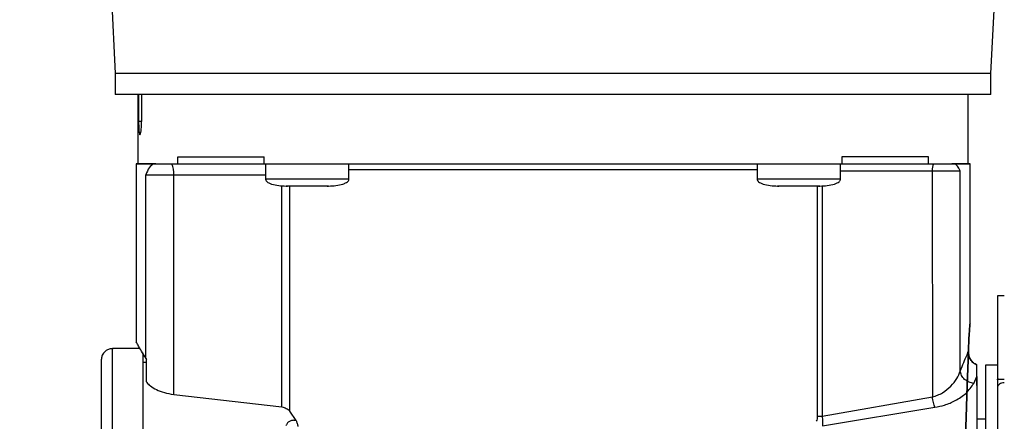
# Model space of a CAD drawing. Header units: inches. Extents: x 170 to 312, y 215 to 248.
# Tile 399 of 529: x 250.186 to 250.535, y 243.367 to 243.509. Entities that reach past the tile are written whole.
import ezdxf

# ---------------------------------------------------------------- set-up
doc = ezdxf.new("R2010")
doc.units = ezdxf.units.IN
doc.header["$LTSCALE"] = 0.25
doc.header["$MEASUREMENT"] = 0
doc.layers.add('ANNOTATIONS', color=1, linetype='Continuous')
doc.layers.add('MOTOR LH', color=7, linetype='Continuous')
doc.styles.add('ARIAL', font='arial.ttf', dxfattribs={"height": 0.09375})
doc.dimstyles.new('STANDARD$0', dxfattribs={"dimtxt": 0.09375, "dimasz": 0.09375, "dimexe": 0.03125, "dimexo": 0.046875, "dimgap": 0.09, "dimtad": 0, "dimtih": 1, "dimtoh": 1, "dimdec": 4, "dimzin": 0, "dimdsep": 46, "dimtxsty": 'ARIAL', "dimcen": 0.09, "dimadec": 0, "dimazin": 0, "dimtfac": 1, "dimtdec": 4, "dimtofl": 0, "dimtmove": 0, "dimatfit": 1, "dimfxl": 1, "dimtolj": 1, "dimtzin": 0, "dimarcsym": 0})

# ---------------------------------------------------------------- blocks, each defined once
blk = doc.blocks.new('*D76')
at = {"layer": 'ANNOTATIONS', "color": 0, "lineweight": -2, "transparency": 16777216}
for p, q in [((250.0197123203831, 244.3663487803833), (250.0197123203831, 244.9548308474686)), ((251.105649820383, 243.5069737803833), (251.105649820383, 244.9548308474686)), ((250.1134623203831, 244.9235808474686), (250.2775710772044, 244.9235808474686)), ((251.011899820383, 244.9235808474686), (250.8477910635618, 244.9235808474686))]:
    blk.add_line(p, q, dxfattribs=at)
at = {"layer": 'ANNOTATIONS', "color": 0, "transparency": 16777216}
for points in [[(250.1134623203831, 244.9392058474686), (250.1134623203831, 244.9079558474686), (250.0197123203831, 244.9235808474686)], [(251.011899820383, 244.9392058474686), (251.011899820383, 244.9079558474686), (251.105649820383, 244.9235808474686)]]:
    blk.add_solid(points, dxfattribs=at)
at = {"layer": 'defpoints', "color": 0, "transparency": 16777216}
for p in [(251.105649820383, 244.9235808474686), (250.0197123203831, 244.3194737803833), (251.105649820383, 243.4600987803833)]:
    blk.add_point(p, dxfattribs=at)
at = {"layer": 'ANNOTATIONS', "color": 0, "transparency": 16777216, "insert": (250.5626810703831, 244.9235808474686), "char_height": 0.09375, "attachment_point": 5, "style": 'ARIAL'}
blk.add_mtext('\\A1;16 1/8"', dxfattribs=at)
blk = doc.blocks.new('*D77')
at = {"layer": 'ANNOTATIONS', "color": 0, "lineweight": -2, "transparency": 16777216}
for p, q in [((249.9049624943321, 244.8967083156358), (249.9049624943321, 245.2347148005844)), ((251.105649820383, 243.5069737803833), (251.105649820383, 245.2347148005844)), ((249.9987124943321, 245.2034648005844), (250.2201961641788, 245.2034648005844)), ((251.011899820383, 245.2034648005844), (250.7904161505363, 245.2034648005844))]:
    blk.add_line(p, q, dxfattribs=at)
at = {"layer": 'ANNOTATIONS', "color": 0, "transparency": 16777216}
for points in [[(249.9987124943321, 245.2190898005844), (249.9987124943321, 245.1878398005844), (249.9049624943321, 245.2034648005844)], [(251.011899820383, 245.2190898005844), (251.011899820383, 245.1878398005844), (251.105649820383, 245.2034648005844)]]:
    blk.add_solid(points, dxfattribs=at)
at = {"layer": 'defpoints', "color": 0, "transparency": 16777216}
for p in [(251.105649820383, 245.2034648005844), (249.9049624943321, 244.8498333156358), (251.105649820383, 243.4600987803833)]:
    blk.add_point(p, dxfattribs=at)
at = {"layer": 'ANNOTATIONS', "color": 0, "transparency": 16777216, "insert": (250.5053061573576, 245.2034648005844), "char_height": 0.09375, "attachment_point": 5, "style": 'ARIAL'}
blk.add_mtext('\\A1;18 1/2"', dxfattribs=at)

msp = doc.modelspace()

# ---------------------------------------------------------------- linework, layer by layer
at = {"layer": 'MOTOR LH'}
for p, q in [((250.2157069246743, 243.5737774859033), (250.2198912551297, 243.4901161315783)), ((250.5299306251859, 243.4901207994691), (250.5341124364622, 243.573782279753)), ((250.2198912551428, 243.4901161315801), (250.219891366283, 243.4827342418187)), ((250.5299307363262, 243.4827389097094), (250.529930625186, 243.4901207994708)), ((250.227888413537, 243.4827336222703), (250.2278887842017, 243.4581142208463)), ((250.2281498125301, 243.4827336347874), (250.2281958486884, 243.473245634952)), ((250.2292782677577, 243.4732467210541), (250.2293849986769, 243.4827335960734)), ((250.5219340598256, 243.4581142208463), (250.5219336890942, 243.4827380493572)), ((250.227273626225, 243.4581471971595), (250.2272745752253, 243.3951149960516)), ((250.2335334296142, 243.4581275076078), (250.2343336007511, 243.4581275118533)), ((250.2343336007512, 243.4581275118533), (250.2420302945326, 243.4581273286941)), ((250.2420302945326, 243.4581273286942), (250.2420302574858, 243.4605879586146)), ((250.2420302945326, 243.458127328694), (250.2726905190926, 243.4581277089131)), ((250.272690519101, 243.4581271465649), (250.2726904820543, 243.4605877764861)), ((250.2731512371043, 243.4581271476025), (250.2731513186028, 243.4527140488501)), ((250.3026788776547, 243.4527144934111), (250.3026787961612, 243.4581272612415)), ((250.4471440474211, 243.4581294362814), (250.4471441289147, 243.4527166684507)), ((250.4766716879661, 243.4527171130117), (250.4766716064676, 243.4581302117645)), ((250.47713228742, 243.4605908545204), (250.4771323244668, 243.4581302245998)), ((250.4771323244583, 243.4581307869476), (250.5077925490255, 243.4581313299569)), ((250.5077925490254, 243.4581313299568), (250.5077925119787, 243.4605919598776)), ((250.5161600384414, 243.4581317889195), (250.5170028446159, 243.4581318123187)), ((250.5225500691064, 243.4015379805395), (250.5225492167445, 243.4581515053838)), ((250.2307444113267, 243.3892232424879), (250.230743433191, 243.4541906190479)), ((250.2406210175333, 243.4541906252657), (250.2731512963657, 243.4541910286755)), ((250.240622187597, 243.3764754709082), (250.2406210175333, 243.4541906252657)), ((250.4766716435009, 243.45567047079), (250.5092019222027, 243.4556710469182)), ((250.5092019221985, 243.4556710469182), (250.5092031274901, 243.3756163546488)), ((250.5190805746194, 243.3847393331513), (250.5190795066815, 243.4556713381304)), ((250.2789066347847, 243.3720225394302), (250.278905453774, 243.4504647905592)), ((250.2805332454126, 243.4502535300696), (250.2808743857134, 243.4502535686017)), ((250.2816916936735, 243.3704954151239), (250.2816904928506, 243.450253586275)), ((250.2825825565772, 243.4502534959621), (250.2824737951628, 243.450253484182)), ((250.2933564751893, 243.4502536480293), (250.2932477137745, 243.4502536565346)), ((250.2949558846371, 243.4502537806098), (250.2952970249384, 243.4502537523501)), ((250.4545260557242, 243.4502561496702), (250.454867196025, 243.4502561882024)), ((250.4565753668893, 243.4502561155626), (250.4564666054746, 243.4502561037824)), ((250.4673492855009, 243.45025626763), (250.4672405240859, 243.4502562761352)), ((250.4684608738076, 243.4502563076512), (250.468462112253, 243.3687127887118)), ((250.4689486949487, 243.4502564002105), (250.4692898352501, 243.4502563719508)), ((250.4702091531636, 243.4503681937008), (250.4702103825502, 243.3687128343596)), ((250.5346808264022, 243.4113818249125), (250.5322201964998, 243.4113817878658)), ((250.5322201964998, 243.4113817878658), (250.5322202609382, 243.4071017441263)), ((250.5346808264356, 243.411379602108), (250.5322201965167, 243.4113795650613)), ((250.5322201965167, 243.4113795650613), (250.5322206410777, 243.3818520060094)), ((250.2287360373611, 243.3926753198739), (250.2189084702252, 243.392675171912)), ((250.21890986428, 243.3000819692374), (250.2189084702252, 243.3926751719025)), ((250.2297352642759, 243.3911875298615), (250.2297366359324, 243.3000821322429)), ((250.2309656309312, 243.3877540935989), (250.2297353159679, 243.3877540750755)), ((250.2307444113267, 243.3892232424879), (250.2309656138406, 243.388889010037)), ((250.2309657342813, 243.3808893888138), (250.2309656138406, 243.3888890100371)), ((250.5250109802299, 243.3828604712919), (250.5250109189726, 243.3869292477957)), ((250.5322205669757, 243.3867743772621), (250.5280374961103, 243.3867743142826)), ((250.5280374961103, 243.3867743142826), (250.5280394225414, 243.2588215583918)), ((250.5238862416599, 243.3803926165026), (250.5250109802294, 243.3828605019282)), ((250.5322206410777, 243.3818520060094), (250.5346812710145, 243.3818520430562)), ((250.5322206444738, 243.3816265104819), (250.5322206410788, 243.3818520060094)), ((250.5327464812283, 243.3818520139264), (250.5322206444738, 243.3816265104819)), ((250.2406221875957, 243.3764754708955), (250.2789066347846, 243.37202253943)), ((250.4702104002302, 243.3687128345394), (250.5092031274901, 243.3756163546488)), ((250.2839218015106, 243.36719801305), (250.2816916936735, 243.3704954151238)), ((250.4702648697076, 243.3653384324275), (250.5100577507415, 243.3719097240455)), ((250.5280377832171, 243.367704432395), (250.5250112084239, 243.3677043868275))]:
    msp.add_line(p, q, dxfattribs=at)
at = {"layer": 'MOTOR LH', "flags": 128}
for points in [[(250.5299306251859, 243.4901207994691), (250.5294971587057, 243.4901206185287), (250.5281991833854, 243.4901204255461), (250.5260439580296, 243.4901202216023), (250.5230435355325, 243.4901200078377), (250.5192146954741, 243.4901197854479), (250.5145788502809, 243.4901195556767), (250.5091619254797, 243.4901193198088), (250.5029942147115, 243.4901190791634), (250.4961102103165, 243.4901188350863), (250.4885484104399, 243.4901185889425), (250.4803511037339, 243.4901183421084), (250.4715641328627, 243.4901180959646), (250.4622366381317, 243.4901178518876), (250.4524207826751, 243.4901176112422), (250.4421714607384, 243.4901173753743), (250.4315459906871, 243.490117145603), (250.42060379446, 243.4901169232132), (250.409406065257, 243.4901167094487), (250.3980154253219, 243.4901165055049), (250.3864955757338, 243.4901163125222), (250.3749109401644, 243.4901161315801), (250.3633263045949, 243.4901159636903), (250.3518064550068, 243.4901158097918), (250.3404158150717, 243.4901156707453), (250.3292180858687, 243.4901155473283), (250.3182758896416, 243.490115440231), (250.3076504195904, 243.4901153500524), (250.2974010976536, 243.4901152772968), (250.287585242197, 243.4901152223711), (250.278257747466, 243.4901151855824), (250.2694707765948, 243.4901151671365), (250.2612734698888, 243.4901151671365), (250.2537116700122, 243.4901151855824), (250.2468276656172, 243.4901152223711), (250.240659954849, 243.4901152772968), (250.2352430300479, 243.4901153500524), (250.2306071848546, 243.490115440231), (250.2267783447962, 243.4901155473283), (250.2237779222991, 243.4901156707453), (250.2216226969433, 243.4901158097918), (250.220324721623, 243.4901159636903), (250.2198912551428, 243.4901161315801)], [(250.5299307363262, 243.4827389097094), (250.529497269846, 243.4827387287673), (250.5281992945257, 243.4827385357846), (250.5260440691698, 243.4827383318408), (250.5230436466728, 243.4827381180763), (250.5192148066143, 243.4827378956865), (250.5145789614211, 243.4827376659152), (250.50916203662, 243.4827374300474), (250.5029943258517, 243.4827371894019), (250.4961103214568, 243.4827369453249), (250.4885485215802, 243.4827366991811), (250.4803512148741, 243.482736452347), (250.4715642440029, 243.4827362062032), (250.462236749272, 243.4827359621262), (250.4524208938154, 243.4827357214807), (250.4421715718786, 243.4827354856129), (250.4315461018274, 243.4827352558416), (250.4206039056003, 243.4827350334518), (250.4094061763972, 243.4827348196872), (250.3980155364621, 243.4827346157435), (250.386495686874, 243.4827344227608), (250.3749110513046, 243.4827342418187), (250.3633264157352, 243.4827340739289), (250.3518065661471, 243.4827339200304), (250.340415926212, 243.4827337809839), (250.3292181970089, 243.4827336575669), (250.3182760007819, 243.4827335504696), (250.3076505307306, 243.482733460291), (250.2974012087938, 243.4827333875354), (250.2875853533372, 243.4827333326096), (250.2782578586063, 243.482733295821), (250.2694708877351, 243.482733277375), (250.2612735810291, 243.482733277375), (250.2537117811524, 243.482733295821), (250.2468277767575, 243.4827333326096), (250.2406600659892, 243.4827333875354), (250.2352431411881, 243.482733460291), (250.2306072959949, 243.4827335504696), (250.2267784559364, 243.4827336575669), (250.2237780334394, 243.4827337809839), (250.2216228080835, 243.4827339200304), (250.2203248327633, 243.4827340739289), (250.219891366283, 243.4827342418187)], [(250.230743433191, 243.4541906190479), (250.2312630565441, 243.4541906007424), (250.2320318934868, 243.4541905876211), (250.2330332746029, 243.4541905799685), (250.2342454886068, 243.4541905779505), (250.2356422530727, 243.4541905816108), (250.2371932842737, 243.4541905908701), (250.2388649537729, 243.4541906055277), (250.2406210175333, 243.4541906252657)], [(250.3026788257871, 243.4561595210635), (250.3083703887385, 243.4561595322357), (250.316255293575, 243.4561595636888), (250.3246419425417, 243.456159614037), (250.3334585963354, 243.4561596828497), (250.3426298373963, 243.4561597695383), (250.352077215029, 243.4561598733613), (250.361719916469, 243.4561599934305), (250.3714754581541, 243.4561601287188), (250.3812603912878, 243.4561602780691), (250.3909910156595, 243.4561604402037), (250.400584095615, 243.4561606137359), (250.409957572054, 243.4561607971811), (250.4190312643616, 243.4561609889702), (250.4277275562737, 243.4561611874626), (250.4359720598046, 243.4561613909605), (250.4436942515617, 243.4561615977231), (250.447144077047, 243.4561616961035)], [(250.5092019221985, 243.4556710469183), (250.5109579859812, 243.4556710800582), (250.5126296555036, 243.4556711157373), (250.5141806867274, 243.455671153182), (250.5155774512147, 243.4556711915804), (250.5167896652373, 243.4556712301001), (250.5177910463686, 243.455671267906), (250.5185598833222, 243.4556713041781), (250.5190795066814, 243.4556713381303)], [(250.3026788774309, 243.4527144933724), (250.30241737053, 243.4527144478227), (250.3012737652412, 243.4527143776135), (250.299290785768, 243.4527143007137), (250.2965930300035, 243.4527142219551), (250.2933500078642, 243.4527141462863), (250.289765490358, 243.452714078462), (250.2860647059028, 243.4527140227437), (250.2824801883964, 243.4527139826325), (250.2792371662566, 243.4527139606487), (250.2765394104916, 243.4527139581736), (250.2745564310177, 243.4527139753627), (250.2734128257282, 243.4527140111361), (250.2731513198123, 243.4527140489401)], [(250.2825825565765, 243.4502536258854), (250.2825714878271, 243.4502536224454), (250.2824787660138, 243.4502536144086), (250.2822957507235, 243.4502536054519), (250.2820305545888, 243.4502535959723), (250.2816949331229, 243.4502535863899), (250.2813037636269, 243.4502535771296), (250.2808743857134, 243.4502535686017)], [(250.4766716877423, 243.452717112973), (250.4764101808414, 243.4527170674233), (250.4752665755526, 243.4527169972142), (250.4732835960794, 243.4527169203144), (250.470585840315, 243.4527168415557), (250.4673428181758, 243.4527167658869), (250.4637583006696, 243.4527166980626), (250.4600575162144, 243.4527166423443), (250.4564729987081, 243.4527166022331), (250.4532299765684, 243.4527165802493), (250.4505322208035, 243.4527165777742), (250.4485492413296, 243.4527165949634), (250.44740563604, 243.4527166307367), (250.4471441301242, 243.4527166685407)]]:
    msp.add_lwpolyline(points, dxfattribs=at)
at = {"layer": 'MOTOR LH'}
for centre, radius, start, end in [((250.234440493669, 243.4551451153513), 0.006253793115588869, 351.2208745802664, 28.48328935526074), ((250.5130647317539, 243.456267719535), 0.003908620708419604, 151.5184359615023, 188.780850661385)]:
    msp.add_arc(centre, radius, start, end, dxfattribs=at)
for points, knots in [([(250.2281958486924, 243.4732456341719), (250.2282036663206, 243.4726074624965), (250.2282194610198, 243.4713181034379), (250.2283061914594, 243.4697137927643), (250.228444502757, 243.4686412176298), (250.2286337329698, 243.4682661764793), (250.2288526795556, 243.4686441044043), (250.2290620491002, 243.4697205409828), (250.2292271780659, 243.4713228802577), (250.2292613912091, 243.4726112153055), (250.2292782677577, 243.4732467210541)], [0, 0, 0, 0, 0.1219229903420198, 0.2463326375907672, 0.3719922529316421, 0.4992336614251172, 0.6273825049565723, 0.7537942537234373, 0.8785524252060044, 1, 1, 1, 1]), ([(250.2281958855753, 243.473245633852), (250.2283156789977, 243.4732543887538), (250.2285575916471, 243.4732720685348), (250.2288778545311, 243.4732879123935), (250.2290736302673, 243.4732930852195), (250.2291124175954, 243.4732941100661)], [0, 0, 0, 0, 0.4402797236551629, 0.8891075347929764, 1, 1, 1, 1]), ([(250.2278887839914, 243.4581281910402), (250.2276248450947, 243.4581281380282), (250.2267973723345, 243.4581279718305), (250.2284161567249, 243.4581277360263), (250.2318276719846, 243.4581275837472), (250.2335334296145, 243.4581275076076)], [0, 0, 0, 0, 0.1897466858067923, 0.5948733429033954, 1, 1, 1, 1]), ([(250.2335334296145, 243.4581275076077), (250.232975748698, 243.4577868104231), (250.231887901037, 243.4571222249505), (250.2311184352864, 243.4551512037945), (250.2307434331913, 243.4541906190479)], [0, 0, 0, 0, 0.512646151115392, 1, 1, 1, 1]), ([(250.5170028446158, 243.4581318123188), (250.5185509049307, 243.4581319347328), (250.5216470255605, 243.458132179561), (250.5230292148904, 243.4581324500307), (250.5221908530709, 243.4581325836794), (250.5219340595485, 243.4581326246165)], [0, 0, 0, 0, 0.4095752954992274, 0.8191505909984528, 0.9999999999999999, 0.9999999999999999, 0.9999999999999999, 0.9999999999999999]), ([(250.5190795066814, 243.4556713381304), (250.518783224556, 243.456273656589), (250.5181797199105, 243.4575005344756), (250.5173998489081, 243.4579188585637), (250.5170028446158, 243.4581318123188)], [0, 0, 0, 0, 0.4909359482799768, 1, 1, 1, 1]), ([(250.2731559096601, 243.452801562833), (250.2731580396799, 243.4526875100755), (250.273162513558, 243.4524479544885), (250.2733565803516, 243.4521034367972), (250.2737351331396, 243.4517123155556), (250.2743879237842, 243.4513110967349), (250.2765665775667, 243.4504370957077), (250.2786600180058, 243.4503371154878), (250.2804102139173, 243.4502535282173)], [0, 0, 0, 0, 0.04135580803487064, 0.08686344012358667, 0.1406179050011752, 0.2407046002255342, 0.3652001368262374, 1, 1, 1, 1]), ([(250.2954200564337, 243.4502537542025), (250.2971702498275, 243.4503373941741), (250.2992636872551, 243.4504374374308), (250.301442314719, 243.4513115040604), (250.3020950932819, 243.4517127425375), (250.3024736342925, 243.4521038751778), (250.3026676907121, 243.4524483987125), (250.3026721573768, 243.4526879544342), (250.3026742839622, 243.4528020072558)], [0, 0, 0, 0, 0.6347998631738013, 0.7592953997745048, 0.8593820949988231, 0.9131365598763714, 0.9586441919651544, 1, 1, 1, 1]), ([(250.4471487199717, 243.4528041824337), (250.4471508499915, 243.4526901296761), (250.4471553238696, 243.4524505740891), (250.4473493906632, 243.4521060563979), (250.4477279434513, 243.4517149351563), (250.4483807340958, 243.4513137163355), (250.4505593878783, 243.4504397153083), (250.4526528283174, 243.4503397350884), (250.454403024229, 243.450256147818)], [0, 0, 0, 0, 0.04135580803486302, 0.08686344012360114, 0.1406179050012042, 0.2407046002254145, 0.3652001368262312, 1, 1, 1, 1]), ([(250.4694128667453, 243.4502563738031), (250.4711630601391, 243.4503400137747), (250.4732564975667, 243.4504400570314), (250.4754351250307, 243.451314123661), (250.4760879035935, 243.4517153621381), (250.4764664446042, 243.4521064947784), (250.4766605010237, 243.4524510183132), (250.4766649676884, 243.4526905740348), (250.4766670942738, 243.4528046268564)], [0, 0, 0, 0, 0.6347998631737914, 0.7592953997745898, 0.8593820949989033, 0.9131365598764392, 0.9586441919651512, 1, 1, 1, 1]), ([(250.5219730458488, 243.3916185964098), (250.5220189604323, 243.3929945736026), (250.5221108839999, 243.3957493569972), (250.5223302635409, 243.3989649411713), (250.5225044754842, 243.4010588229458), (250.5225728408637, 243.4017773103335), (250.5225044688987, 243.4010588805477), (250.522330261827, 243.3989651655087), (250.5221108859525, 243.395749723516), (250.5220189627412, 243.3929950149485), (250.5219730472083, 243.3916190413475), (250.5175640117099, 243.259491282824), (250.5175640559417, 243.2594891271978), (250.5219730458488, 243.3916185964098)], [0, 0, 0, 0, 0.1249662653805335, 0.2501894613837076, 0.3752423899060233, 0.5000060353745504, 0.6247621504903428, 0.7498140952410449, 0.8750324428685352, 1, 1, 1, 1.000000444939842, 1.000000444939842, 1.000000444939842, 1.000000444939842]), ([(250.2307444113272, 243.389223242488), (250.2302254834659, 243.3901224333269), (250.2292053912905, 243.391890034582), (250.2281213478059, 243.3937177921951), (250.2274796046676, 243.3947963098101), (250.227210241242, 243.3952429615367), (250.2272829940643, 243.3951219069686), (250.2272871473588, 243.3951149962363)], [0, 0, 0, 0, 0.2505480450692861, 0.4925195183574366, 0.7402920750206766, 0.9851738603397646, 1, 1, 1, 1]), ([(250.2192204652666, 243.3926627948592), (250.2188447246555, 243.3926613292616), (250.218058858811, 243.3926582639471), (250.2169092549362, 243.3922037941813), (250.2158678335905, 243.3913614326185), (250.2151157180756, 243.3901501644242), (250.2150183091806, 243.3891962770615), (250.2149715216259, 243.3887381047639)], [0, 0, 0, 0, 0.1732048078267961, 0.3622598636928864, 0.5594496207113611, 0.7883943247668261, 1, 1, 1, 1]), ([(250.5190805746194, 243.3847393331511), (250.5195140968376, 243.3858023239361), (250.520357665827, 243.3878707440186), (250.5213329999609, 243.390150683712), (250.5217639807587, 243.3911391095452), (250.5219730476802, 243.3916185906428)], [0, 0, 0, 0, 0.3524921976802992, 0.685896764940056, 1, 1, 1, 1]), ([(250.5250109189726, 243.3869292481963), (250.5245601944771, 243.3871520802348), (250.5236587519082, 243.3875977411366), (250.5226648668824, 243.3887623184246), (250.5220469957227, 243.3901541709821), (250.5219976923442, 243.3911303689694), (250.5219730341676, 243.3916185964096)], [0, 0, 0, 0, 0.2499797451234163, 0.4999559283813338, 0.7499121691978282, 1, 1, 1, 1]), ([(250.5219730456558, 243.3916190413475), (250.5219976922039, 243.3911309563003), (250.5220469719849, 243.3901550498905), (250.522664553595, 243.388763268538), (250.5236583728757, 243.3875984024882), (250.5245600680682, 243.3871525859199), (250.5250109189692, 243.3869296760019)], [0, 0, 0, 0, 0.2500181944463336, 0.499901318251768, 0.7499488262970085, 0.9999999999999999, 0.9999999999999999, 0.9999999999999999, 0.9999999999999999]), ([(250.2149715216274, 243.3887380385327), (250.214971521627, 243.3887380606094), (250.2149715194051, 243.3888856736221), (250.2149715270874, 243.3883752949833), (250.2149715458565, 243.3871286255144), (250.214971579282, 243.3849084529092), (250.2149716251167, 243.3818640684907), (250.2149716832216, 243.3780047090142), (250.2149717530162, 243.3733689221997), (250.2149718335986, 243.3680166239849), (250.2149719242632, 243.3619946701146), (250.2149720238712, 243.3553787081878), (250.2149721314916, 243.3482305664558), (250.2149722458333, 243.3406360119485), (250.214972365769, 243.3326699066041), (250.2149724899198, 243.3244238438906), (250.2149726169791, 243.3159846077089), (250.2149727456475, 243.307438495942), (250.2149728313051, 243.3017491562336), (250.2149728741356, 243.2989043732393)], [0, 0, 0, 0, 9.349440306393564e-06, 0.06251374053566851, 0.1250081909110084, 0.187512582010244, 0.2500070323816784, 0.3125114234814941, 0.3750058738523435, 0.437510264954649, 0.5000047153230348, 0.5625088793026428, 0.6250035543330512, 0.6875077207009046, 0.7500023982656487, 0.8125067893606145, 0.8750012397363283, 0.9374981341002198, 0.9999999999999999, 0.9999999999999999, 0.9999999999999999, 0.9999999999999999]), ([(250.5092031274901, 243.3756163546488), (250.5098452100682, 243.3757932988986), (250.5111445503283, 243.3761513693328), (250.5134678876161, 243.3773838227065), (250.5158841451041, 243.3793790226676), (250.5180273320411, 243.3820811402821), (250.5187288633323, 243.3838516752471), (250.5190805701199, 243.3847393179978)], [0, 0, 0, 0, 0.1182624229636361, 0.2393198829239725, 0.4883193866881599, 0.7434732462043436, 1, 1, 1, 1]), ([(250.5238862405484, 243.3803925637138), (250.5233148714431, 243.3804980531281), (250.5221312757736, 243.3807165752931), (250.5205767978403, 243.3817458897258), (250.5194387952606, 243.3831519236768), (250.5191971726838, 243.3842225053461), (250.5190805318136, 243.384739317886)], [0, 0, 0, 0, 0.2413699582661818, 0.4999997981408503, 0.7586299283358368, 1, 1, 1, 1]), ([(250.2309657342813, 243.3808893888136), (250.2309714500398, 243.3808809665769), (250.2310190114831, 243.3808108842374), (250.231363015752, 243.3803365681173), (250.2323176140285, 243.379395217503), (250.2343793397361, 243.3781319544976), (250.2372000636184, 243.3770099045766), (250.2394820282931, 243.3766535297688), (250.240622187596, 243.3764754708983)], [0, 0, 0, 0, 0.004531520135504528, 0.0377072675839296, 0.2546119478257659, 0.5043859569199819, 0.7523717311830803, 1, 1, 1, 1]), ([(250.5322206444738, 243.381626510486), (250.5322206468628, 243.3814678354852), (250.5322206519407, 243.3811305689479), (250.5322206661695, 243.3801855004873), (250.5322206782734, 243.3793815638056), (250.5322206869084, 243.3788080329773)], [0, 0, 0, 0, 0.2029558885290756, 0.4313863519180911, 1, 1, 1, 1]), ([(250.5346812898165, 243.3806022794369), (250.5343602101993, 243.3805748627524), (250.533717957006, 243.3805200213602), (250.5328793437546, 243.3801111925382), (250.5325651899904, 243.3797005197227), (250.5324081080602, 243.3794951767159)], [0, 0, 0, 0, 0.3332611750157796, 0.6666198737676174, 0.9999999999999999, 0.9999999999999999, 0.9999999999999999, 0.9999999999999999]), ([(250.5100577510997, 243.3719097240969), (250.511235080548, 243.3721400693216), (250.5138531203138, 243.3726522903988), (250.5177041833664, 243.3743643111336), (250.5217200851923, 243.3770710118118), (250.5231046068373, 243.3791940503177), (250.5238862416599, 243.3803926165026)], [0, 0, 0, 0, 0.1711820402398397, 0.38065928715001, 0.6503498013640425, 1, 1, 1, 1]), ([(250.5250110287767, 243.3796362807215), (250.5250110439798, 243.3786265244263), (250.5250110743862, 243.3766070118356), (250.5250111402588, 243.3722318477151), (250.5250111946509, 243.3686191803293), (250.5250112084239, 243.3677043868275)], [0, 0, 0, 0, 0.4275186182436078, 0.8550372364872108, 1, 1, 1, 1]), ([(250.5324081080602, 243.3794951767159), (250.5324079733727, 243.3794950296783), (250.5322300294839, 243.3793007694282), (250.5322253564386, 243.3790543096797), (250.5322206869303, 243.3788080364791)], [0, 0, 0, 0, 0.0007569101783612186, 1, 1, 1, 1]), ([(250.5100577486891, 243.3719097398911), (250.5099777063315, 243.3721509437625), (250.5098157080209, 243.3726391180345), (250.5095836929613, 243.3735602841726), (250.50937130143, 243.3745665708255), (250.5092587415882, 243.375269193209), (250.5092031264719, 243.3756163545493)], [0, 0, 0, 0, 0.2470468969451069, 0.5000000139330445, 0.7529531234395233, 0.9999999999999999, 0.9999999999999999, 0.9999999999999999, 0.9999999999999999]), ([(250.2789066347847, 243.3720225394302), (250.2791841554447, 243.3719728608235), (250.2797558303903, 243.371870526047), (250.2805211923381, 243.3715456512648), (250.2812116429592, 243.3710915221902), (250.281525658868, 243.3707015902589), (250.2816916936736, 243.3704954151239)], [0, 0, 0, 0, 0.2217333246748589, 0.4567565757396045, 0.7127619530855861, 1, 1, 1, 1]), ([(250.2839217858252, 243.3671980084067), (250.2837522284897, 243.3672324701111), (250.2834152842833, 243.3673009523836), (250.2828741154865, 243.3672988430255), (250.2823368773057, 243.3672143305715), (250.2816267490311, 243.3669669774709), (250.2808381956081, 243.3664207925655), (250.280532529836, 243.3658331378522), (250.2803696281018, 243.3655199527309)], [0, 0, 0, 0, 0.1083667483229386, 0.215346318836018, 0.3277733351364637, 0.4444713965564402, 0.7039361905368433, 1, 1, 1, 1]), ([(250.2839218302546, 243.3671980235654), (250.2839980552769, 243.3670637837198), (250.2841614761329, 243.3667759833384), (250.2843957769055, 243.366061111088), (250.2845210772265, 243.3654696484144), (250.2846015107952, 243.3650899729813)], [0, 0, 0, 0, 0.2383978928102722, 0.5111075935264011, 1, 1, 1, 1]), ([(250.468462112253, 243.3687127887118), (250.4684458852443, 243.3684184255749), (250.4684093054, 243.3677548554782), (250.4682091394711, 243.3672337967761), (250.4680977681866, 243.366943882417)], [0, 0, 0, 0, 0.4436051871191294, 1, 1, 1, 1]), ([(250.4702103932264, 243.3687128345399), (250.470254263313, 243.3681459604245), (250.4703500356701, 243.366908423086), (250.4702948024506, 243.3658903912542), (250.4702648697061, 243.3653386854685)], [0, 0, 0, 0, 0.4580662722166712, 1, 1, 1, 1])]:
    msp.add_open_spline(points, degree=3, knots=knots, dxfattribs=at)
for points in [[(250.2343336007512, 243.4581275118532), (250.2324583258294, 243.4581275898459), (250.2287077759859, 243.4581277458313), (250.2281617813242, 243.4581279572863), (250.2278887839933, 243.4581280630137)], [(250.2420302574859, 243.4605879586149), (250.2447351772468, 243.4605879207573), (250.2501450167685, 243.4605878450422), (250.260463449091, 243.4605877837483), (250.2686148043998, 243.4605877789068), (250.2726904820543, 243.4605877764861)], [(250.272690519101, 243.4581271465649), (250.2773655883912, 243.4581271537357), (250.2867157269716, 243.4581271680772), (250.3026360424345, 243.458127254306), (250.3196210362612, 243.4581273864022), (250.3375447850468, 243.4581275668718), (250.3560725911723, 243.4581277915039), (250.3749114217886, 243.4581280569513), (250.3937502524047, 243.4581283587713), (250.4122780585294, 243.458128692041), (250.4302018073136, 243.4581290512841), (250.4471868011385, 243.4581294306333), (250.463107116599, 243.4581298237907), (250.4724572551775, 243.4581300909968), (250.4771323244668, 243.4581302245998)], [(250.5077925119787, 243.4605919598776), (250.505087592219, 243.4605918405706), (250.4996777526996, 243.4605916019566), (250.4893593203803, 243.4605912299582), (250.4812079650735, 243.4605909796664), (250.47713228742, 243.4605908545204)], [(250.5077925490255, 243.4581313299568), (250.5094098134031, 243.4581314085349), (250.5126443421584, 243.4581315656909), (250.5149881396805, 243.45813171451), (250.5161600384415, 243.4581317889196)], [(250.5219340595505, 243.4581324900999), (250.521689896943, 243.4581323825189), (250.5212015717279, 243.4581321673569), (250.517840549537, 243.4581319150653), (250.5161600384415, 243.4581317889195)], [(250.2879151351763, 243.4502535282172), (250.2869317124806, 243.4502535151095), (250.284964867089, 243.450253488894), (250.2824841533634, 243.4502534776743), (250.2807486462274, 243.450253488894), (250.2805230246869, 243.4502535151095), (250.2804102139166, 243.4502535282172)], [(250.2954200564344, 243.4502537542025), (250.2953072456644, 243.4502537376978), (250.2950816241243, 243.4502537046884), (250.2933461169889, 243.4502536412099), (250.2908654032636, 243.4502535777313), (250.2888985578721, 243.4502535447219), (250.2879151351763, 243.4502535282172)], [(250.461907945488, 243.4502561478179), (250.4609245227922, 243.4502561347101), (250.4589576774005, 243.4502561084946), (250.4564769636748, 243.4502560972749), (250.4547414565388, 243.4502561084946), (250.4545158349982, 243.4502561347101), (250.4544030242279, 243.4502561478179)], [(250.469412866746, 243.4502563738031), (250.469300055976, 243.4502563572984), (250.4690744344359, 243.4502563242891), (250.4673389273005, 243.4502562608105), (250.4648582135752, 243.4502561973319), (250.4628913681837, 243.4502561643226), (250.461907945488, 243.4502561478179)], [(250.5250110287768, 243.3796362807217), (250.5250110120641, 243.3807463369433), (250.5250109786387, 243.3829664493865), (250.5250109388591, 243.3856086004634), (250.5250109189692, 243.3869296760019)], [(250.5250109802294, 243.3828605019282), (250.5250110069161, 243.3810879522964), (250.5250110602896, 243.3775428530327), (250.5250111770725, 243.3697861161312), (250.5250113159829, 243.3605596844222), (250.5250114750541, 243.3499941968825), (250.525011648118, 243.338499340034), (250.5250118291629, 243.3264743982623), (250.525012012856, 243.3142735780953), (250.5250121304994, 243.3064597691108), (250.5250121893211, 243.3025528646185)], [(250.5322206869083, 243.3788080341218), (250.5322207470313, 243.3748146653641), (250.5322208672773, 243.3668279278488), (250.5322210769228, 243.3529033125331), (250.5322212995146, 243.3381188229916), (250.5322215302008, 243.3227967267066), (250.5322217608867, 243.3074746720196), (250.5322219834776, 243.292690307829), (250.5322221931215, 243.2787658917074), (250.5322223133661, 243.2707793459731), (250.5322223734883, 243.2667860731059)], [(250.4684621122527, 243.3687127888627), (250.4685601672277, 243.3687127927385), (250.4687562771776, 243.3687128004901), (250.4691778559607, 243.3687128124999), (250.4696651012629, 243.3687128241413), (250.4700286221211, 243.3687128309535), (250.4702103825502, 243.3687128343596)]]:
    msp.add_open_spline(points, degree=3, dxfattribs=at)

# ---------------------------------------------------------------- dimensions: what is measured, and where the dimension line sits
at = {"layer": 'ANNOTATIONS'}
for base, p1, text, picture, middle in [((251.105649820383, 245.2034648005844), (249.9049624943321, 244.8498333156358), '18 1/2"', '*D77', (250.5053061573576, 245.2034648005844)), ((251.105649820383, 244.9235808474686), (250.0197123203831, 244.3194737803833), '16 1/8"', '*D76', (250.5626810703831, 244.9235808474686))]:
    dim = msp.add_linear_dim(base=base, p1=p1, p2=(251.105649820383, 243.4600987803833), text=text, dimstyle='STANDARD$0', override={"dimtxsty": 'ARIAL'}, dxfattribs=at)
    dim.commit()
    dim.dimension.update_dxf_attribs({"geometry": picture, "text_midpoint": middle})

doc.saveas('drawing.dxf')
